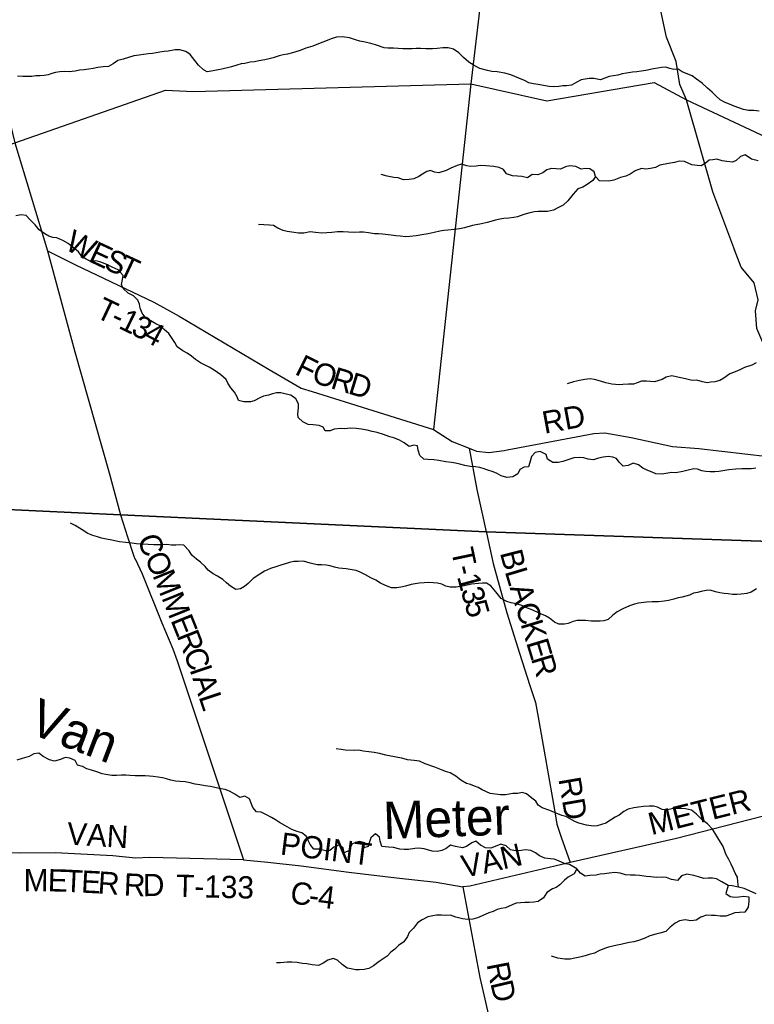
# Model space of a CAD drawing. Extents: x 1643459 to 2064572, y 425441 to 780708.
# Drawn here: x 1813290 to 1823182, y 615098 to 628354 of the extents above; entities that cross this region are included whole.
import ezdxf

# ---------------------------------------------------------------- set-up
doc = ezdxf.new("R2010")
doc.units = 0
for name, color, linetype in [('GM_X_City_Street', 7, 'Continuous'), ('GM_X_Interchange_Ramps', 7, 'Continuous'), ('GM_X_Major_River', 7, 'Continuous'), ('GM_X_Major_River_Text', 7, 'Continuous'), ('GM_X_Minor_Lake', 7, 'Continuous'), ('GM_X_Section_Text', 7, 'Continuous'), ('GM_X_US_Route', 7, 'Continuous'), ('RD_X_Text', 7, 'Continuous')]:
    doc.layers.add(name, color=color, linetype=linetype)

msp = doc.modelspace()

# ---------------------------------------------------------------- linework, layer by layer
at = {"layer": 'GM_X_City_Street'}
for points in [[(1824722, 621285), (1819572, 621457), (1814649, 621689), (1811221, 621850), (1806771, 622059), (1806186, 624205), (1804758, 629443), (1804074, 631955), (1798625, 631871)], [(1826247, 584864), (1815752, 585365), (1810346, 585624), (1807802, 585759), (1796284, 586370), (1794642, 586457), (1794061, 586488), (1794168, 588257), (1794631, 595981), (1795084, 602890), (1800646, 605476), (1807239, 608541), (1807901, 608849), (1810366, 609995), (1808540, 616123), (1806771, 622059), (1811221, 621850), (1814649, 621689), (1819572, 621457), (1824722, 621285)]]:
    msp.add_lwpolyline(points, dxfattribs=at)
at = {"layer": 'GM_X_Major_River_Text'}
for points in [[(1818377, 635282), (1818618, 634363), (1818668, 634208), (1818691, 634106), (1818697, 634040), (1818649, 633924), (1818616, 633737), (1818629, 633551), (1818686, 633322), (1819407, 630710), (1819535, 630204), (1819565, 630092), (1819622, 629947), (1819648, 629839), (1819611, 629583), (1819366, 627492), (1818863, 622835)], [(1813662, 625244), (1814043, 625052), (1815095, 624552), (1815438, 624362), (1816648, 623643), (1817079, 623393), (1817226, 623346), (1818863, 622835)], [(1818863, 622835), (1819112, 622677), (1819342, 622585), (1819441, 622544), (1819605, 622527), (1819813, 622556), (1819853, 622563)], [(1819853, 622563), (1819854, 622563), (1821019, 622781), (1821169, 622792), (1821522, 622728), (1822080, 622607), (1822436, 622579), (1823673, 622438)], [(1819342, 622585), (1819443, 622029), (1819572, 621457), (1819575, 621447)], [(1819575, 621447), (1819665, 621031), (1819848, 620367), (1820018, 619827), (1820158, 619388), (1820235, 619159), (1820273, 618962), (1820493, 617714), (1820521, 617524), (1820580, 617349), (1820702, 617005)], [(1825352, 618195), (1823776, 617751), (1822132, 617330), (1820702, 617005), (1820496, 616959), (1819349, 616686), (1819257, 616680)], [(1816304, 617041), (1815040, 617075), (1814848, 617066), (1814542, 617097), (1813774, 617135), (1813290, 617132), (1813170, 617138), (1813024, 617181), (1812915, 617238), (1812779, 617276), (1812701, 617299), (1812599, 617281)]]:
    msp.add_lwpolyline(points, dxfattribs=at)
at = {"layer": 'GM_X_Minor_Lake'}
for points in [[(1808924, 643171), (1810545, 637868), (1811427, 634806), (1812158, 631464), (1812752, 628632), (1813224, 626697), (1813662, 625244), (1814030, 623882), (1814494, 622253), (1814649, 621689), (1814740, 621390), (1814825, 621131), (1814842, 621096)], [(1814842, 621096), (1814843, 621094), (1814940, 620894), (1815205, 620235), (1815350, 619884), (1815409, 619723), (1815741, 618725), (1816304, 617041), (1816630, 617013), (1817080, 616961), (1817720, 616878), (1818365, 616799), (1818897, 616744), (1819257, 616680), (1819486, 615460), (1820574, 610741), (1820610, 610678), (1823035, 608879), (1824726, 607618)]]:
    msp.add_lwpolyline(points, dxfattribs=at)
at = {"layer": 'GM_X_US_Route'}
for points in [[(1823246, 627123), (1823176, 627132), (1823103, 627133), (1823034, 627145), (1822974, 627168), (1822912, 627191), (1822846, 627216), (1822788, 627239), (1822723, 627274), (1822669, 627324), (1822616, 627379), (1822551, 627430), (1822481, 627499), (1822402, 627552), (1822343, 627597), (1822265, 627628), (1822211, 627653), (1822154, 627686), (1822099, 627684), (1822046, 627699), (1821988, 627714), (1821932, 627712), (1821881, 627701), (1821825, 627692), (1821719, 627671), (1821659, 627660), (1821600, 627652), (1821540, 627647), (1821462, 627632), (1821402, 627625), (1821342, 627607), (1821229, 627589), (1821171, 627565), (1821109, 627546), (1821021, 627563), (1820957, 627562), (1820906, 627555), (1820852, 627543), (1820784, 627510), (1820719, 627473), (1820653, 627462), (1820601, 627462), (1820551, 627455), (1820475, 627450), (1820417, 627454), (1820345, 627467), (1820271, 627480), (1820209, 627491), (1820147, 627504), (1820089, 627537), (1820010, 627568), (1819902, 627613), (1819824, 627634), (1819720, 627652), (1819648, 627658), (1819588, 627671), (1819485, 627697), (1819409, 627736), (1819338, 627783), (1819264, 627844), (1819205, 627910), (1819130, 627958), (1819058, 627974), (1818988, 627977), (1818913, 627968), (1818849, 627961), (1818759, 627960), (1818685, 627967), (1818629, 627966), (1818573, 627962), (1818515, 627963), (1818449, 627962), (1818385, 627965), (1818325, 627970), (1818247, 627972), (1818197, 627975), (1818079, 628015), (1818019, 628035), (1817941, 628052), (1817870, 628067), (1817810, 628084), (1817732, 628111), (1817632, 628124), (1817554, 628119), (1817483, 628096), (1817407, 628065)], [(1817407, 628065), (1817335, 628036), (1817236, 627999), (1817143, 627970), (1817065, 627941), (1816961, 627910), (1816894, 627891), (1816836, 627880), (1816782, 627868), (1816701, 627841), (1816649, 627826), (1816589, 627815), (1816509, 627798), (1816452, 627788), (1816394, 627781), (1816320, 627766), (1816270, 627758), (1816212, 627743), (1816141, 627720), (1816013, 627687), (1815960, 627678), (1815894, 627665), (1815816, 627654), (1815764, 627678), (1815699, 627741), (1815650, 627806), (1815587, 627885), (1815529, 627924), (1815447, 627949), (1815381, 627946), (1815291, 627931), (1815235, 627926), (1815177, 627916), (1815080, 627901), (1815022, 627894), (1814958, 627885), (1814898, 627876), (1814826, 627867), (1814755, 627847), (1814683, 627822), (1814612, 627803), (1814548, 627758), (1814487, 627722), (1814415, 627721), (1814341, 627712), (1814277, 627699), (1814219, 627688), (1814160, 627680), (1814094, 627675), (1814036, 627662), (1813956, 627653), (1813894, 627658), (1813828, 627652), (1813773, 627643), (1813721, 627628), (1813671, 627612), (1813621, 627603), (1813567, 627599), (1813507, 627596), (1813454, 627591), (1813398, 627590), (1813332, 627590), (1813262, 627593)], [(1823235, 626455), (1823145, 626477), (1823058, 626534), (1822995, 626512), (1822939, 626457), (1822888, 626434), (1822810, 626443), (1822748, 626455), (1822679, 626478), (1822624, 626469), (1822572, 626464), (1822518, 626416), (1822467, 626387), (1822413, 626389), (1822341, 626400), (1822240, 626446), (1822170, 626447), (1822109, 626433), (1822025, 626420), (1821909, 626394), (1821850, 626366), (1821782, 626351), (1821722, 626342), (1821662, 626351), (1821579, 626320), (1821511, 626276), (1821452, 626247), (1821380, 626230), (1821291, 626195), (1821223, 626182), (1821099, 626183), (1821042, 626242), (1821025, 626306), (1820969, 626347), (1820907, 626350), (1820851, 626341), (1820777, 626378), (1820697, 626385), (1820637, 626373), (1820570, 626340), (1820515, 626347), (1820452, 626352), (1820390, 626332), (1820334, 626293), (1820267, 626266), (1820191, 626271), (1820129, 626227), (1820051, 626244), (1819993, 626247), (1819925, 626250), (1819843, 626277), (1819806, 626339), (1819744, 626364), (1819672, 626377), (1819620, 626380), (1819566, 626387), (1819488, 626390), (1819436, 626380), (1819362, 626377), (1819310, 626388), (1819240, 626407), (1819180, 626391), (1819097, 626356), (1819033, 626323), (1818934, 626292), (1818876, 626301), (1818822, 626324), (1818772, 626312), (1818714, 626273), (1818663, 626243), (1818595, 626212), (1818532, 626203), (1818456, 626200), (1818387, 626223), (1818327, 626230), (1818239, 626249), (1818159, 626268)], [(1821042, 626242), (1821005, 626188), (1820932, 626135), (1820872, 626100), (1820805, 626075), (1820744, 626007), (1820669, 625916), (1820606, 625856), (1820538, 625819), (1820479, 625790), (1820395, 625771), (1820327, 625772), (1820271, 625770), (1820221, 625769), (1820159, 625754), (1820078, 625733), (1819994, 625700), (1819943, 625690), (1819877, 625681), (1819811, 625676), (1819755, 625667), (1819695, 625657), (1819586, 625623), (1819508, 625605), (1819387, 625583), (1819277, 625550), (1819211, 625537), (1819138, 625530), (1819056, 625519), (1819000, 625516), (1818948, 625508), (1818872, 625489), (1818789, 625472), (1818703, 625459), (1818629, 625442), (1818545, 625433), (1818489, 625432), (1818415, 625441), (1818355, 625445), (1818291, 625452), (1818175, 625468), (1818121, 625470), (1818069, 625473), (1817987, 625486), (1817919, 625495), (1817867, 625493), (1817794, 625490), (1817716, 625495), (1817646, 625500), (1817570, 625497), (1817494, 625490), (1817426, 625483), (1817358, 625478), (1817274, 625491), (1817202, 625496), (1817116, 625481), (1817045, 625478), (1816984, 625488), (1816892, 625504), (1816836, 625514), (1816766, 625547), (1816706, 625584), (1816652, 625587), (1816576, 625592), (1816504, 625595)], [(1817969, 622826), (1817891, 622843), (1817821, 622850), (1817741, 622855), (1817670, 622846), (1817608, 622851), (1817524, 622842), (1817470, 622818), (1817404, 622817), (1817374, 622869), (1817321, 622890), (1817243, 622899), (1817175, 622906), (1817101, 622939), (1817040, 622998), (1817034, 623048), (1817045, 623128), (1817042, 623180), (1817007, 623249), (1816939, 623298), (1816880, 623313), (1816804, 623328), (1816746, 623330), (1816693, 623317), (1816641, 623300), (1816573, 623284), (1816521, 623265), (1816448, 623224), (1816398, 623210), (1816306, 623209), (1816238, 623226), (1816216, 623277), (1816183, 623337), (1816134, 623396), (1816093, 623459), (1816069, 623509), (1815998, 623572), (1815907, 623635), (1815841, 623674), (1815777, 623709), (1815726, 623732), (1815656, 623781), (1815603, 623822), (1815543, 623864), (1815485, 623895), (1815410, 623950), (1815377, 624007), (1815343, 624061), (1815298, 624128), (1815237, 624185), (1815179, 624234), (1815124, 624261), (1815054, 624299), (1814992, 624332), (1814941, 624403), (1814914, 624468), (1814901, 624526), (1814880, 624580), (1814822, 624637), (1814751, 624670), (1814681, 624737), (1814660, 624789), (1814673, 624857), (1814681, 624908), (1814616, 624984), (1814533, 625024), (1814439, 625069), (1814370, 625096), (1814316, 625106), (1814237, 625101), (1814186, 625128), (1814132, 625163), (1814081, 625228), (1813942, 625342), (1813869, 625383), (1813791, 625416), (1813737, 625420), (1813681, 625441), (1813629, 625470), (1813554, 625523), (1813499, 625592), (1813430, 625659), (1813376, 625718), (1813308, 625728), (1813238, 625711)], [(1823208, 623735), (1823150, 623702), (1823051, 623669), (1822987, 623638), (1822926, 623615), (1822850, 623586), (1822773, 623528), (1822716, 623495), (1822650, 623480), (1822596, 623472), (1822546, 623467), (1822484, 623478), (1822406, 623499), (1822344, 623494), (1822256, 623517), (1822168, 623536), (1822073, 623561), (1821994, 623540), (1821942, 623511), (1821839, 623480), (1821783, 623482), (1821729, 623489), (1821663, 623486), (1821605, 623463), (1821553, 623449), (1821488, 623446), (1821412, 623443), (1821360, 623440), (1821264, 623447), (1821180, 623464), (1821111, 623489), (1821029, 623510), (1820973, 623519), (1820901, 623509), (1820826, 623498), (1820748, 623477), (1820662, 623452)], [(1823204, 622316), (1823140, 622309), (1823072, 622306), (1823012, 622307), (1822933, 622302), (1822839, 622293), (1822703, 622270), (1822651, 622267), (1822587, 622266), (1822527, 622270), (1822473, 622281), (1822417, 622302), (1822365, 622307), (1822289, 622291), (1822220, 622270), (1822126, 622255), (1822070, 622258), (1821992, 622243), (1821935, 622234), (1821855, 622239), (1821804, 622261), (1821746, 622284), (1821682, 622315), (1821623, 622362), (1821549, 622381), (1821484, 622350), (1821416, 622344), (1821361, 622395), (1821327, 622446), (1821276, 622462), (1821218, 622471), (1821148, 622464), (1821085, 622449), (1821015, 622428), (1820943, 622438), (1820887, 622453), (1820821, 622460), (1820753, 622455), (1820683, 622432), (1820602, 622405), (1820542, 622393), (1820468, 622394), (1820396, 622437), (1820377, 622498), (1820296, 622541), (1820229, 622525), (1820183, 622472), (1820159, 622394), (1820139, 622336), (1820083, 622331), (1820026, 622297), (1819997, 622240), (1819931, 622200), (1819849, 622191), (1819771, 622212), (1819711, 622249), (1819653, 622272), (1819595, 622287), (1819542, 622305), (1819486, 622324), (1819428, 622333), (1819354, 622338), (1819284, 622351), (1819218, 622368), (1819160, 622382), (1819102, 622391), (1819028, 622400), (1818934, 622421), (1818868, 622430), (1818784, 622433), (1818730, 622438), (1818679, 622488), (1818656, 622557), (1818647, 622615), (1818595, 622624), (1818534, 622609), (1818465, 622658), (1818403, 622692), (1818326, 622723), (1818274, 622736), (1818188, 622767), (1818104, 622794), (1818034, 622811), (1817969, 622826)], [(1819315, 620740), (1819253, 620725), (1819167, 620712), (1819087, 620713), (1819027, 620726), (1818973, 620755), (1818915, 620769), (1818857, 620774), (1818793, 620775), (1818735, 620772), (1818669, 620767), (1818617, 620757), (1818561, 620748), (1818484, 620727), (1818424, 620715), (1818368, 620704), (1818298, 620705), (1818216, 620734), (1818148, 620769), (1818085, 620808), (1818019, 620839), (1817946, 620880), (1817874, 620917), (1817822, 620939), (1817738, 620952), (1817684, 620959), (1817586, 620970), (1817530, 620983), (1817471, 621002), (1817417, 621009), (1817353, 621015), (1817293, 621014), (1817203, 621039), (1817109, 621064), (1817039, 621061), (1816983, 621060), (1816923, 621047), (1816794, 621004), (1816738, 620989), (1816669, 620964), (1816585, 620931), (1816522, 620891), (1816435, 620832), (1816366, 620763), (1816316, 620721), (1816263, 620692), (1816199, 620681), (1816130, 620728), (1816074, 620771), (1816023, 620819), (1815953, 620864), (1815897, 620893), (1815828, 620942), (1815787, 620993), (1815723, 621050), (1815670, 621090), (1815608, 621143), (1815571, 621204), (1815502, 621281), (1815444, 621284), (1815394, 621280), (1815332, 621281), (1815268, 621286), (1815182, 621285), (1815098, 621284), (1815020, 621289), (1814919, 621292), (1814861, 621299), (1814801, 621306), (1814719, 621313), (1814634, 621326), (1814532, 621345), (1814458, 621360), (1814392, 621375), (1814336, 621392), (1814276, 621410), (1814207, 621437), (1814133, 621484), (1814036, 621542), (1813976, 621576)], [(1823213, 620692), (1823140, 620645), (1823082, 620628), (1823004, 620619), (1822944, 620613), (1822890, 620616), (1822828, 620623), (1822776, 620630), (1822716, 620636), (1822660, 620651), (1822588, 620672), (1822532, 620667), (1822468, 620655), (1822416, 620644), (1822361, 620631), (1822309, 620605), (1822211, 620580), (1822156, 620569), (1822096, 620552), (1822028, 620534), (1821968, 620527), (1821891, 620518), (1821805, 620517), (1821731, 620514), (1821621, 620499), (1821567, 620484), (1821500, 620461), (1821412, 620422), (1821337, 620383), (1821278, 620335), (1821214, 620278), (1821157, 620259), (1821107, 620257), (1821051, 620256), (1820985, 620257), (1820907, 620264), (1820795, 620267), (1820743, 620252), (1820674, 620224), (1820624, 620217), (1820550, 620216), (1820490, 620243), (1820423, 620296), (1820369, 620328), (1820284, 620362), (1820198, 620403), (1820106, 620442), (1820049, 620465), (1819977, 620488), (1819909, 620503), (1819847, 620519), (1819772, 620562), (1819703, 620653), (1819632, 620731), (1819574, 620767), (1819520, 620768), (1819468, 620765), (1819374, 620756), (1819315, 620740)], [(1818135, 617349), (1818079, 617394), (1818020, 617338), (1818000, 617286), (1817983, 617222), (1817924, 617203), (1817937, 617271), (1817864, 617288), (1817811, 617277), (1817761, 617253), (1817726, 617167), (1817657, 617136), (1817644, 617204), (1817589, 617241), (1817520, 617214), (1817466, 617167), (1817413, 617163), (1817324, 617186), (1817250, 617185), (1817200, 617250), (1817175, 617302), (1817148, 617361), (1817090, 617404), (1817024, 617425), (1816955, 617452), (1816861, 617503), (1816790, 617546), (1816734, 617579), (1816680, 617613), (1816613, 617648), (1816539, 617683), (1816477, 617688), (1816430, 617749), (1816407, 617807), (1816385, 617862), (1816322, 617900), (1816253, 617883), (1816188, 617926), (1816114, 617969), (1816056, 617990), (1815977, 618003), (1815917, 618016), (1815859, 618031), (1815787, 618041), (1815717, 618052), (1815653, 618063), (1815585, 618078), (1815519, 618091), (1815445, 618096), (1815389, 618103), (1815323, 618117), (1815267, 618132), (1815213, 618145), (1815152, 618154), (1815088, 618164), (1815036, 618171), (1814978, 618174), (1814922, 618172), (1814843, 618175), (1814771, 618180), (1814717, 618181), (1814661, 618184), (1814591, 618177), (1814529, 618179), (1814451, 618190), (1814399, 618201), (1814330, 618226), (1814256, 618251), (1814192, 618270), (1814136, 618298), (1814070, 618319), (1814035, 618378), (1813963, 618411), (1813900, 618420), (1813837, 618394), (1813759, 618369), (1813691, 618390), (1813605, 618433), (1813546, 618478), (1813480, 618469), (1813419, 618432), (1813323, 618409), (1813250, 618386)], [(1822967, 616675), (1822960, 616748), (1822955, 616808), (1822924, 616864), (1822899, 616927), (1822869, 616983), (1822838, 617048), (1822799, 617117), (1822778, 617175), (1822758, 617231), (1822703, 617318), (1822662, 617385), (1822619, 617456), (1822550, 617527), (1822482, 617576), (1822403, 617659), (1822334, 617710), (1822254, 617729), (1822200, 617736), (1822150, 617734), (1822070, 617731), (1822014, 617716), (1821942, 617719), (1821878, 617752), (1821826, 617764), (1821766, 617765), (1821690, 617760), (1821622, 617753), (1821558, 617743), (1821481, 617726), (1821425, 617693), (1821360, 617642), (1821310, 617618), (1821243, 617575), (1821180, 617538), (1821066, 617501), (1821014, 617498), (1820924, 617511), (1820820, 617536), (1820766, 617557), (1820695, 617600), (1820643, 617624), (1820591, 617639), (1820491, 617678), (1820430, 617709), (1820326, 617743), (1820273, 617779), (1820239, 617834), (1820188, 617875), (1820112, 617930), (1820054, 617947), (1819998, 617935), (1819928, 617934), (1819832, 617917), (1819762, 617920), (1819626, 617938), (1819518, 617985), (1819465, 618018), (1819413, 618035), (1819361, 618055), (1819305, 618072), (1819228, 618115), (1819162, 618170), (1819085, 618215), (1819023, 618234), (1818971, 618253), (1818879, 618290), (1818750, 618334), (1818672, 618369), (1818602, 618378), (1818512, 618391), (1818435, 618410), (1818381, 618420), (1818219, 618454), (1818135, 618474), (1818061, 618486), (1817989, 618497), (1817915, 618506), (1817857, 618517), (1817795, 618516), (1817673, 618517), (1817617, 618526), (1817549, 618539)], [(1823205, 616586), (1823115, 616627), (1823043, 616656), (1822967, 616675), (1822882, 616692), (1822828, 616695), (1822746, 616746), (1822673, 616787), (1822619, 616798), (1822559, 616797), (1822502, 616793), (1822431, 616814), (1822365, 616831), (1822273, 616850), (1822201, 616829), (1822146, 616766), (1822066, 616779), (1821998, 616806), (1821942, 616808), (1821860, 616805), (1821788, 616812), (1821730, 616819), (1821636, 616830), (1821576, 616835), (1821516, 616836), (1821446, 616841), (1821376, 616863), (1821302, 616870), (1821228, 616863), (1821166, 616854), (1821108, 616849), (1821053, 616837), (1820967, 616832), (1820905, 616821), (1820839, 616862), (1820790, 616921), (1820691, 616978), (1820635, 616989), (1820543, 617030), (1820487, 617053), (1820435, 617054), (1820363, 617064), (1820290, 617097), (1820234, 617138), (1820173, 617167), (1820099, 617178), (1820040, 617167), (1819966, 617162), (1819898, 617179), (1819841, 617233), (1819769, 617252), (1819691, 617221), (1819632, 617198), (1819564, 617203), (1819495, 617242), (1819433, 617295), (1819379, 617271), (1819304, 617222), (1819252, 617203), (1819160, 617220), (1819092, 617239), (1819034, 617195), (1818975, 617168), (1818917, 617155), (1818845, 617159), (1818737, 617189), (1818665, 617198), (1818609, 617194), (1818523, 617182), (1818465, 617182), (1818409, 617185), (1818325, 617210), (1818255, 617213), (1818165, 617222), (1818142, 617294), (1818135, 617349)], [(1820790, 616921), (1820755, 616855), (1820675, 616810), (1820624, 616771), (1820563, 616707), (1820513, 616672), (1820462, 616654), (1820386, 616603), (1820343, 616529), (1820270, 616482), (1820214, 616471), (1820150, 616470), (1820092, 616468), (1820031, 616465), (1819975, 616460), (1819919, 616438), (1819832, 616395), (1819774, 616388), (1819718, 616373), (1819664, 616347), (1819609, 616330), (1819519, 616289), (1819456, 616264), (1819390, 616246), (1819318, 616241), (1819252, 616248), (1819164, 616271), (1819090, 616296), (1819026, 616295), (1818970, 616298), (1818902, 616297), (1818852, 616289), (1818784, 616274), (1818711, 616235), (1818648, 616195), (1818591, 616124), (1818533, 616063), (1818512, 616011), (1818463, 615939), (1818390, 615888), (1818340, 615842), (1818285, 615801), (1818240, 615745), (1818184, 615712), (1818129, 615673), (1818052, 615615), (1817990, 615580), (1817930, 615565), (1817861, 615562), (1817811, 615562), (1817751, 615573), (1817700, 615586), (1817632, 615633), (1817567, 615694), (1817509, 615714), (1817439, 615693), (1817374, 615650), (1817314, 615618), (1817226, 615628), (1817158, 615642), (1817098, 615649), (1817026, 615660), (1816952, 615665), (1816892, 615664), (1816801, 615655), (1816749, 615654)], [(1822828, 616695), (1822796, 616589), (1822858, 616550), (1822918, 616542), (1822974, 616543), (1823042, 616554), (1823108, 616543), (1823109, 616487), (1823100, 616405), (1823053, 616337), (1822981, 616332), (1822921, 616327), (1822859, 616306), (1822796, 616286), (1822724, 616283), (1822656, 616292), (1822606, 616293), (1822536, 616296), (1822460, 616271), (1822397, 616231), (1822329, 616222), (1822249, 616235), (1822173, 616220), (1822118, 616189), (1822049, 616135), (1821991, 616076), (1821908, 616055), (1821856, 616041), (1821776, 616018), (1821699, 615983), (1821609, 615954), (1821558, 615939), (1821500, 615930), (1821438, 615918), (1821386, 615901), (1821336, 615896), (1821219, 615865), (1821163, 615848), (1821088, 615816), (1821030, 615787), (1820956, 615766), (1820903, 615750), (1820831, 615731), (1820765, 615720), (1820704, 615707), (1820628, 615704), (1820534, 615719), (1820451, 615744)]]:
    msp.add_lwpolyline(points, dxfattribs=at)
at = {"layer": 'RD_X_Text'}
for points in [[(1822283, 627226), (1822268, 627277), (1822178, 627481), (1822130, 627792), (1822000, 628118), (1821801, 629044), (1821579, 629722), (1821296, 634117), (1821212, 635208), (1821171, 635952), (1821122, 636856), (1820897, 640949), (1820767, 644094)], [(1798891, 621733), (1798992, 621769), (1801697, 622715), (1806186, 624205), (1809421, 625320), (1810081, 625557), (1813224, 626697), (1815251, 627403), (1815630, 627387), (1819366, 627492), (1820389, 627261), (1821831, 627507), (1822268, 627277)], [(1822268, 627277), (1823407, 626742), (1823464, 626739)], [(1822917, 625254), (1822907, 625282), (1822623, 626038), (1822283, 627226)], [(1823665, 622651), (1823665, 622653), (1823663, 622729), (1823396, 623779), (1823216, 624198), (1823196, 624433), (1823234, 624583), (1823178, 624809), (1823005, 625020), (1822917, 625254)]]:
    msp.add_lwpolyline(points, dxfattribs=at)

# ---------------------------------------------------------------- texts
at = {"layer": 'GM_X_Interchange_Ramps'}
for s, rotation, p in [('Van', 339.1126, (1813383, 618759)), ('Meter', 2.1168, (1818192, 617322))]:
    msp.add_text(s, height=500, rotation=rotation, dxfattribs=at).set_placement(p)
at = {"layer": 'GM_X_Major_River'}
for s, rotation, p in [('W', 333.0984, (1813883, 625269)), ('E', 334.8726, (1814202, 625107)), ('S', 335.0235, (1814406, 625012)), ('T', 335.024, (1814589, 624926)), ('T', 334.6597, (1814294, 624356)), ('1', 334.1588, (1814607, 624207)), ('-', 334.5417, (1814497, 624260)), ('3', 333.3814, (1814773, 624127)), ('4', 331.8755, (1814936, 624045)), ('F', 333.5879, (1816980, 623588)), ('O', 342.1542, (1817207, 623479)), ('R', 342.9041, (1817462, 623397)), ('D', 342.8957, (1817698, 623325)), ('RD', 10.4376, (1820356, 622778)), ('T', 281.8436, (1819097, 621213)), ('B', 284.3363, (1819755, 621178)), ('-', 284.0074, (1819146, 620981)), ('L', 286.6662, (1819819, 620926)), ('1', 284.8921, (1819177, 620857)), ('3', 285.7211, (1819226, 620673)), ('A', 286.7499, (1819884, 620710)), ('5', 285.9296, (1819276, 620494)), ('C', 286.7475, (1819960, 620458)), ('K', 286.7471, (1820031, 620222)), ('E', 286.75, (1820107, 619969)), ('R', 286.7475, (1820172, 619754)), ('RD', 279.8579, (1820542, 618131)), ('METER', 14.0848, (1821797, 617374)), ('VAN', 356.5197, (1813920, 617249)), ('N', 13.1156, (1819799, 616913)), ('V', 10.6284, (1819269, 616802)), ('A', 13.1272, (1819542, 616853)), ('M', 359.7667, (1813342, 616620)), ('E', 358.4398, (1813665, 616619)), ('T', 357.2476, (1813888, 616613)), ('E', 357.0158, (1814112, 616602)), ('R', 356.1332, (1814335, 616590)), ('R', 357.6206, (1814688, 616563)), ('D', 0.4751, (1814950, 616553)), ('T-133', 358.5968, (1815393, 616545))]:
    msp.add_text(s, height=300, rotation=rotation, dxfattribs=at).set_placement(p)
at = {"layer": 'GM_X_Section_Text'}
for s, rotation, p in [('C', 289.3582, (1814872, 621371)), ('O', 294.5279, (1814965, 621111)), ('M', 292.0735, (1815073, 620874)), ('M', 291.9051, (1815195, 620573)), ('E', 291.9115, (1815317, 620271)), ('R', 291.5035, (1815400, 620063)), ('C', 289.8471, (1815490, 619836)), ('I', 288.6892, (1815573, 619606)), ('A', 288.4396, (1815612, 619489)), ('L', 288.4322, (1815696, 619239)), ('POINT', 352.8447, (1816789, 617116)), ('C', 350.5191, (1816917, 616465)), ('4', 352.6762, (1817294, 616407)), ('-', 352.5907, (1817171, 616423)), ('R', 280.98, (1819575, 615638)), ('D', 283.413, (1819625, 615383))]:
    msp.add_text(s, height=300, rotation=rotation, dxfattribs=at).set_placement(p)

doc.saveas('drawing.dxf')
